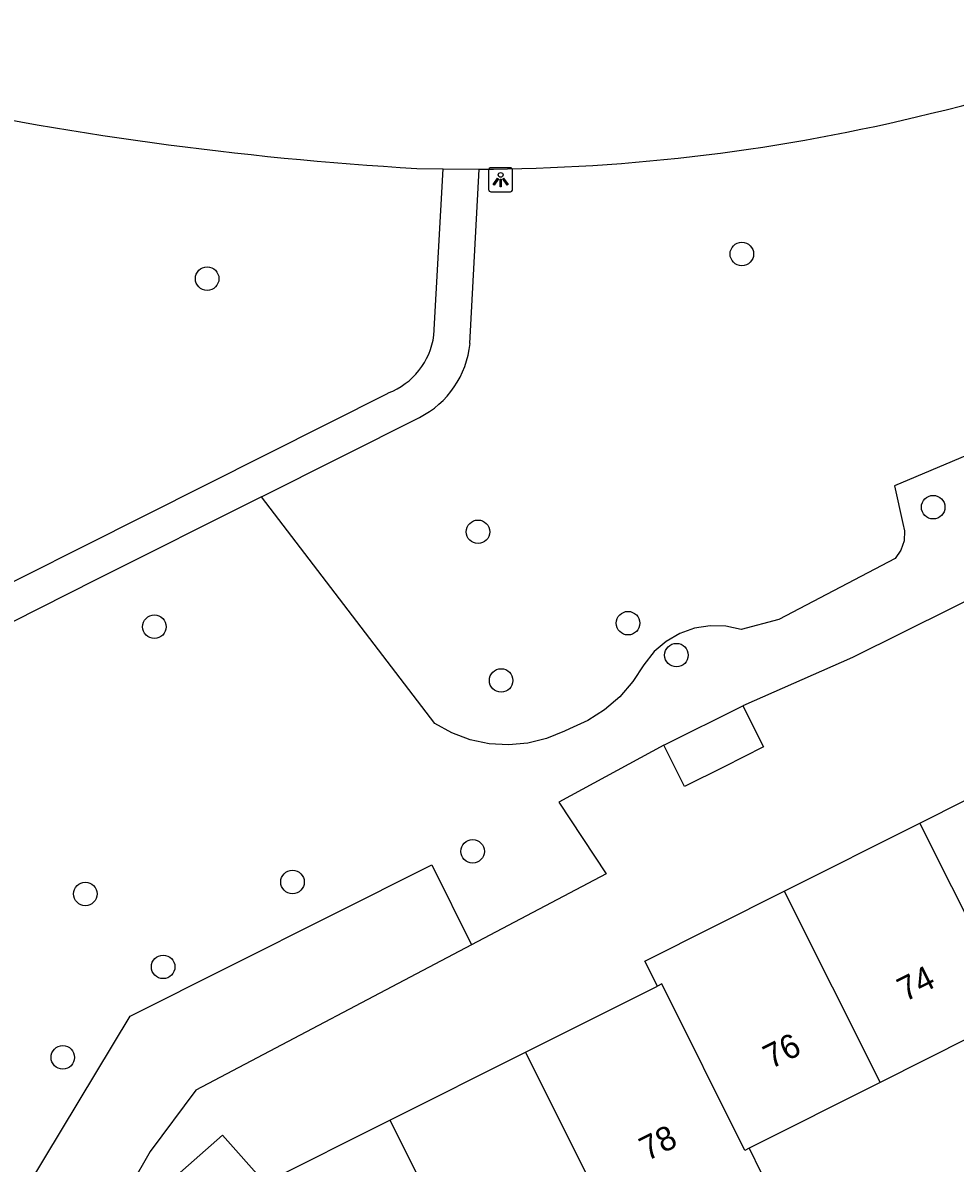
# Model space of a CAD drawing. Extents: x 157793 to 159380, y 380882 to 382313.
# Drawn here: x 158717.81 to 158756.57, y 381840.26 to 381887.69 of the extents above; entities that cross this region are included whole.
import ezdxf

# ---------------------------------------------------------------- set-up
doc = ezdxf.new("R2010")
doc.units = 0
for name, color, linetype in [('IMGEO_Boom', 7, 'Continuous'), ('IMGEO_Fietspad_gesloten', 7, 'Continuous'), ('IMGEO_Groenvoorziening', 7, 'Continuous'), ('IMGEO_Lichtpunt', 7, 'Continuous'), ('IMGEO_Pand', 7, 'Continuous'), ('IMGEO_Pand_nummerreeks', 7, 'Continuous'), ('IMGEO_Voetpad_halfverhard', 7, 'Continuous')]:
    doc.layers.add(name, color=color, linetype=linetype)

msp = doc.modelspace()

# ---------------------------------------------------------------- linework, layer by layer
at = {"layer": 'IMGEO_Boom'}
for centre in [(158747.7, 381878.072), (158725.476, 381877.048), (158755.653, 381867.544), (158736.734, 381866.521), (158742.969, 381862.72), (158723.283, 381862.573), (158744.981, 381861.392), (158737.694, 381860.337), (158736.511, 381853.231), (158729.023, 381851.957), (158720.413, 381851.459), (158723.647, 381848.426), (158719.475, 381844.663)]:
    msp.add_circle(centre, 0.489, dxfattribs=at)
at = {"layer": 'IMGEO_Fietspad_gesloten'}
for points in [[(158734.185, 381881.633), (158735.281, 381881.619)], [(158735.281, 381881.619), (158736.781, 381881.6)]]:
    msp.add_lwpolyline(points, dxfattribs=at)
for centre, radius, start, end in [((158738.742, 381954.774), 72.822, 283.32765, 300.32559), ((158742.469, 382023.036), 141.646, 257.70556, 266.64702), ((158736.484, 381961.143), 79.544, 270.21381, 283.85263)]:
    msp.add_arc(centre, radius, start, end, dxfattribs=at)
at = {"layer": 'IMGEO_Groenvoorziening'}
for points in [[(158821.021, 381881.899), (158820.877, 381882.189), (158815.423, 381893.026), (158802.463, 381886.428), (158803.167, 381884.991), (158797.25, 381881.926), (158775.323, 381870.568), (158769.77, 381867.86), (158768.868, 381869.526), (158752.303, 381861.293), (158747.737, 381859.287)], [(158757.947, 381870.076), (158754.04, 381868.433), (158754.388, 381866.867), (158754.455, 381866.566), (158754.443, 381866.148), (158754.314, 381865.75), (158754.077, 381865.406), (158749.241, 381862.868), (158747.669, 381862.46), (158747.03, 381862.595), (158746.377, 381862.612), (158745.732, 381862.509), (158745.116, 381862.29), (158744.551, 381861.963), (158744.054, 381861.538), (158743.624, 381860.992), (158743.173, 381860.291), (158742.627, 381859.663), (158741.996, 381859.119), (158741.293, 381858.671), (158740.534, 381858.329), (158740.332, 381858.223), (158739.585, 381857.919), (158738.801, 381857.729), (158737.998, 381857.658), (158737.193, 381857.706), (158736.403, 381857.872), (158735.648, 381858.154), (158734.942, 381858.545), (158727.734, 381867.977)], [(158744.46, 381857.642), (158740.096, 381855.278), (158742.065, 381852.291), (158736.465, 381849.341)], [(158717.997, 381839.26), (158722.273, 381846.383), (158734.818, 381852.671), (158736.465, 381849.341)], [(158736.465, 381849.341), (158725.005, 381843.303), (158723.107, 381840.745), (158720.599, 381836.372)]]:
    msp.add_lwpolyline(points, dxfattribs=at)
at = {"layer": 'IMGEO_Lichtpunt'}
for p, q in [((158737.176, 381881.565), (158737.176, 381880.758)), ((158737.176, 381881.565), (158737.176, 381880.758)), ((158738.078, 381881.66), (158737.27, 381881.66)), ((158738.078, 381881.66), (158737.27, 381881.66)), ((158738.172, 381880.758), (158738.172, 381881.565)), ((158738.172, 381880.758), (158738.172, 381881.565)), ((158737.27, 381880.664), (158738.078, 381880.664)), ((158737.27, 381880.664), (158738.078, 381880.664))]:
    msp.add_line(p, q, dxfattribs=at)
for points in [[(158737.55, 381881.229), (158737.589, 381881.201), (158737.401, 381880.939), (158737.363, 381880.966), (158737.55, 381881.229)], [(158737.762, 381881.201), (158737.8, 381881.228), (158737.987, 381880.966), (158737.948, 381880.938), (158737.762, 381881.201)], [(158737.652, 381881.181), (158737.699, 381881.181), (158737.699, 381880.859), (158737.652, 381880.859), (158737.652, 381881.181)]]:
    msp.add_lwpolyline(points, dxfattribs=at)
msp.add_circle((158737.675, 381881.363), 0.0994, dxfattribs=at)
for centre, start, end in [((158737.27, 381881.565), 90, 180), ((158737.27, 381881.565), 90, 180), ((158738.078, 381881.565), 0, 90), ((158738.078, 381881.565), 0, 90), ((158737.27, 381880.758), 180, 270), ((158737.27, 381880.758), 180, 270), ((158738.078, 381880.758), 270, 0), ((158738.078, 381880.758), 270, 360)]:
    msp.add_arc(centre, 0.0946, start, end, dxfattribs=at)
at = {"layer": 'IMGEO_Pand'}
for points in [[(158747.737, 381859.287), (158748.598, 381857.571), (158746.959, 381856.748), (158745.321, 381855.926), (158744.46, 381857.642)], [(158744.46, 381857.642), (158747.737, 381859.287)], [(158755.101, 381854.409), (158760.74, 381857.24)], [(158749.462, 381851.578), (158755.101, 381854.409)], [(158759.094, 381846.455), (158755.101, 381854.409)], [(158744.192, 381847.631), (158743.67, 381848.67), (158749.462, 381851.578)], [(158749.462, 381851.578), (158753.455, 381843.623)], [(158738.704, 381844.876), (158744.192, 381847.631)], [(158747.998, 381840.884), (158747.821, 381840.795), (158744.375, 381847.723), (158744.192, 381847.631)], [(158759.094, 381846.455), (158753.455, 381843.623)], [(158733.065, 381842.045), (158738.704, 381844.876)], [(158742.674, 381836.968), (158738.704, 381844.876)], [(158753.455, 381843.623), (158747.998, 381840.884)], [(158730.202, 381828.457), (158729.217, 381829.584), (158730.101, 381830.368), (158728.948, 381831.668), (158728.064, 381830.884), (158721.999, 381837.795), (158726.111, 381841.433), (158727.875, 381839.439), (158733.065, 381842.045)], [(158733.065, 381842.045), (158737.035, 381834.138)], [(158747.998, 381840.884), (158748.496, 381839.891), (158742.674, 381836.968)]]:
    msp.add_lwpolyline(points, dxfattribs=at)
at = {"layer": 'IMGEO_Voetpad_halfverhard'}
for points in [[(158734.897, 381874.69), (158735.281, 381881.619)], [(158736.401, 381874.348), (158736.781, 381881.6)], [(158705.207, 381858.316), (158733.004, 381872.292)], [(158727.734, 381867.977), (158734.298, 381871.275)], [(158727.734, 381867.977), (158720.88, 381864.533), (158716.178, 381862.166), (158706.642, 381857.397)]]:
    msp.add_lwpolyline(points, dxfattribs=at)
for centre, radius, start, end in [((158731.926, 381875.09), 2.998, 291.0824, 352.3419), ((158732.547, 381874.729), 3.873, 296.8779, 354.3507)]:
    msp.add_arc(centre, radius, start, end, dxfattribs=at)

# ---------------------------------------------------------------- texts
at = {"layer": 'IMGEO_Pand_nummerreeks'}
for s, rotation, p in [('74', 26.658, (158754.485, 381846.96)), ('76', 26.658, (158748.914, 381844.163)), ('78', 26.655, (158743.765, 381840.336))]:
    msp.add_text(s, height=1, rotation=rotation, dxfattribs=at).set_placement(p)

doc.saveas('drawing.dxf')
